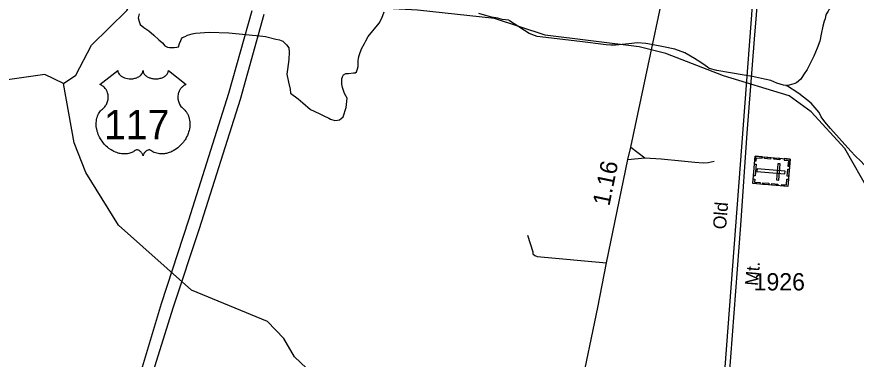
# Model space of a CAD drawing. Extents: x 2206922 to 2357709, y 510027 to 673830.
# Drawn here: x 2282342 to 2288431, y 556531 to 559014 of the extents above; entities that cross this region are included whole.
import ezdxf

# ---------------------------------------------------------------- set-up
doc = ezdxf.new("R2010")
doc.units = 0
for name, color, linetype in [('Exist Cultural Cemetery CELL', 7, 'Continuous'), ('Exist Hydrographic Lake Shore', 7, 'Continuous'), ('Exist Hydrographic Misc Water Feature', 7, 'Continuous'), ('Exist Railroad Mainline', 7, 'Continuous'), ('Exist Road Non-System Type 51', 7, 'Continuous'), ('Exist Road Primary US Attributed', 7, 'Continuous'), ('Exist Road Primary US Divided Attributed', 7, 'Continuous'), ('Exist Road Primary US Mileage Hundredths English Label', 7, 'Continuous'), ('Exist Road Primary US Shield CELL', 7, 'Continuous'), ('Exist Road Primary US Shield Number Label', 7, 'Continuous'), ('Exist Road Secondary Type 51 Attributed', 7, 'Continuous'), ('Exist Road Secondary Type 51 Label', 7, 'Continuous'), ('Exist Road Secondary Type 51 Number Label', 7, 'Continuous')]:
    doc.layers.add(name, color=color, linetype=linetype)

msp = doc.modelspace()

# ---------------------------------------------------------------- linework, layer by layer
at = {"layer": 'Exist Cultural Cemetery CELL'}
for points in [[(2287951.6, 557981.9), (2287935.1, 557783.5), (2287681.3, 557804.7), (2287697.9, 558003.1)], [(2287695.2, 557970.1), (2287706.6, 557969.2), (2287708.5, 557991.1), (2287748.7, 557987.7), (2287749.7, 557998.8), (2287697.9, 558003.2)], [(2287704.5, 557944.9), (2287697.5, 557860.3), (2287686.1, 557861.3), (2287693.2, 557945.8)], [(2287767.6, 557997.3), (2287810.8, 557993.7), (2287809.8, 557982.4), (2287766.6, 557986)], [(2287834.6, 557991.7), (2287877.7, 557988.1), (2287876.8, 557976.8), (2287833.6, 557980.4)], [(2287880.4, 557946.9), (2287861.8, 557948.5), (2287852, 557831.1), (2287870.6, 557829.6)], [(2287908.5, 557985.5), (2287907.5, 557974.2), (2287939.6, 557971.5), (2287936.2, 557931.1), (2287947.3, 557930.2), (2287951.6, 557981.9)], [(2287913.4, 557875.7), (2287914.9, 557894.3), (2287712.8, 557911.2), (2287711.3, 557892.6)], [(2287945.4, 557908.1), (2287941.1, 557856.5), (2287929.8, 557857.4), (2287934.1, 557909.1)], [(2287684.1, 557837.7), (2287695.5, 557836.8), (2287693.7, 557814.9), (2287734, 557811.5), (2287733, 557800.4), (2287681.3, 557804.7)], [(2287891.8, 557787.1), (2287892.8, 557798.4), (2287924.9, 557795.7), (2287928.2, 557836.1), (2287939.3, 557835.2), (2287935, 557783.5)], [(2287754.3, 557810), (2287797.4, 557806.4), (2287796.5, 557795.1), (2287753.3, 557798.7)], [(2287820, 557804.5), (2287863.1, 557800.9), (2287862.2, 557789.6), (2287819, 557793.2)]]:
    msp.add_lwpolyline(points, close=True, dxfattribs=at)
at = {"layer": 'Exist Hydrographic Lake Shore'}
for points in [[(2282679.8, 558530.3), (2282770.8, 558590.7), (2282884.8, 558808.2), (2283140.9, 559058.8), (2283255.8, 559253.3), (2283312.8, 559435.8)], [(2282679.8, 558530.3), (2282545.9, 558595.3), (2282187.9, 558543.5), (2281945.9, 558600.9), (2281679.7, 558553.7), (2281506.9, 558429.4), (2281422.8, 558437.6), (2281329.7, 558551)]]:
    msp.add_lwpolyline(points, dxfattribs=at)
at = {"layer": 'Exist Hydrographic Misc Water Feature'}
msp.add_line((2287920.3, 558514.7), (2287925.8, 558515.5), dxfattribs=at)
for points in [[(2292423, 554250.6), (2291921.9, 554411.6), (2291530, 554409.7), (2291254.8, 554480.8), (2290919, 554720.4), (2290230, 555396.8), (2289705.9, 556181.3), (2289369, 556588.2), (2289250.9, 556820.2), (2288712, 557421.4), (2288347.8, 558058.4), (2288103.8, 558325.7), (2287943.9, 558440.4), (2287467.9, 558584.5), (2287049.8, 558747), (2286857.9, 558796.9), (2286174.9, 558879.5), (2285806.8, 559001.8), (2285247.8, 559062.2), (2284539.8, 559099.4)], [(2283230.1, 559034.3), (2283222.5, 559006.2), (2283230.5, 558980.3), (2283238.3, 558958.4), (2283264.8, 558936.6), (2283300.9, 558910.8), (2283337.4, 558879.4), (2283373.7, 558847.6), (2283397.9, 558824.1), (2283415.9, 558802.3), (2283434.2, 558792.3), (2283450.2, 558790.7), (2283466.4, 558790.7), (2283484.2, 558790.8), (2283502, 558793), (2283516.2, 558796.9), (2283522.1, 558819.2), (2283531.6, 558841.2), (2283535.9, 558853.2), (2283545.1, 558863.5), (2283563.6, 558871.3), (2283579.3, 558879.4), (2283613.2, 558889.8), (2283639, 558896), (2283736.6, 558903.2), (2283879.1, 558898.4), (2284126.8, 558872.8), (2284146.9, 558871), (2284221.2, 558851.7), (2284247.4, 558845.7), (2284271.6, 558838), (2284279.2, 558830.4), (2284299.7, 558810.3), (2284315.7, 558788.8), (2284318.1, 558758.4), (2284314.9, 558704.6), (2284305, 558630.6), (2284301.5, 558596.7), (2284313.8, 558540.9), (2284324.7, 558489), (2284328.6, 558460.8), (2284383.3, 558419.3), (2284417.6, 558389.8), (2284473.8, 558342.4), (2284500, 558328.8), (2284546.2, 558307.2), (2284570.2, 558295.5), (2284606.2, 558277.5), (2284618.5, 558271.6), (2284648.3, 558262.2), (2284668.2, 558264.1), (2284682.1, 558266.4), (2284696.3, 558276.5), (2284710.2, 558288.6), (2284731.7, 558356.7), (2284738.9, 558423), (2284718.4, 558458.5), (2284712.5, 558478.5), (2284704.1, 558500.4), (2284702.4, 558512.4), (2284700.2, 558524.5), (2284699.9, 558536.3), (2284699.5, 558552.1), (2284699.5, 558564.3), (2284705.3, 558578.5), (2284713.1, 558592.3), (2284729.3, 558602.4), (2284749.2, 558602.7), (2284785.3, 558607), (2284797.1, 558607.2), (2284805.3, 558615.3), (2284814.6, 558635.4), (2284818.9, 558653.4), (2284818.3, 558677.4), (2284818.5, 558699.3), (2284820.1, 558709.2), (2284824, 558725.6), (2284828.1, 558739.6), (2284843.1, 558781.5), (2284863.2, 558819.9), (2284875.1, 558840), (2284890.6, 558870.1), (2284971.6, 558966.5), (2284991.3, 559002.9), (2285006.9, 559050.9)], [(2287920.3, 558514.7), (2287904.3, 558518.4), (2287855.9, 558532.1), (2287811.6, 558551.8), (2287766.1, 558561.1), (2287677.9, 558580.4), (2287617.8, 558589.9), (2287419.4, 558623.8), (2287365.4, 558639.2), (2287351.5, 558649.4), (2287335.1, 558661.2), (2287305.1, 558682.8), (2287258.8, 558710.4), (2287188.5, 558753.5), (2287116.3, 558779), (2287034.1, 558796.2), (2286946.1, 558813.5), (2286905.7, 558819.2), (2286845.8, 558824.5), (2286781.8, 558818), (2286684, 558806.8), (2286652, 558808.8), (2286616.2, 558810.1), (2286425.9, 558834.3), (2286115.8, 558871.7), (2286077.7, 558885.1), (2286059.4, 558893.1), (2285916.7, 558985.6), (2285910.6, 558989.4), (2285862.8, 558992.9), (2285830.8, 559002.6), (2285784.9, 559010.3), (2285692.6, 559037.6)], [(2288248.6, 559085.3), (2288234.8, 559069.5), (2288227.1, 559055.3), (2288213.1, 559033), (2288207.6, 559015.2), (2288205.3, 558998.9), (2288199.8, 558981.1), (2288189.7, 558946.9), (2288176.8, 558888.9), (2288167.2, 558836.8), (2288147.9, 558786.6), (2288124.1, 558728.5), (2288096.8, 558674.2), (2288074.9, 558632.1), (2288049.5, 558593.8), (2288029.6, 558561.9), (2287997.6, 558535.5), (2287977.9, 558527.1), (2287945.9, 558518.9), (2287925.8, 558515.5)], [(2286571.9, 555552.6), (2286337.9, 555734.5), (2286245.8, 555749.4), (2285987.9, 555698.9), (2285586.8, 555792.2), (2285361.9, 555891.9), (2284994.8, 555945.2), (2284843.9, 555994.2), (2284531.8, 556384.2), (2284355.9, 556548.4), (2284279.8, 556681.1), (2284161.9, 556804.8), (2283609.9, 557032.5), (2283080.9, 557502.3), (2282843.8, 557884.2), (2282758.9, 558099.1), (2282679.8, 558530.3)], [(2288572.6, 557829.3), (2288560.5, 557859.1), (2288548.2, 557876.7), (2288515.6, 557910.9), (2288465.3, 557966.3), (2288422.5, 558005.6), (2288392.3, 558039.3), (2288245.1, 558203.8), (2288204.5, 558251.7), (2288178, 558289.3), (2288161.8, 558318.9), (2288103.4, 558386.6), (2288014.4, 558457.6), (2287925.8, 558515.5)]]:
    msp.add_lwpolyline(points, dxfattribs=at)
at = {"layer": 'Exist Railroad Mainline'}
msp.add_lwpolyline([(2287845.6, 561330.8), (2287410.2, 555579.3), (2287409.6, 555570.6), (2287265.8, 553727)], dxfattribs=at)
at = {"layer": 'Exist Road Non-System Type 51'}
for p in [(2286796.1, 558069.2), (2286774.4, 557978.4)]:
    msp.add_line(p, (2286897.7, 557991.2), dxfattribs=at)
for points in [[(2286897.7, 557991.2), (2287015.7, 557984.2), (2287163.8, 557969.6), (2287259.9, 557958.6), (2287319.8, 557955), (2287357.9, 557957.5), (2287401.6, 557966)], [(2286047.5, 557431.4), (2286084.7, 557309.9), (2286084.8, 557295.9), (2286100.9, 557281.9), (2286117, 557276.2), (2286620.5, 557229.2)]]:
    msp.add_lwpolyline(points, dxfattribs=at)
at = {"layer": 'Exist Road Primary US Attributed'}
msp.add_lwpolyline([(2286239.4, 555416.6), (2286295.9, 555668.9), (2286317, 555762.8), (2286428.8, 556292.5), (2286556.4, 556905.8), (2286620.5, 557229.2), (2286774.4, 557978.4), (2286796.1, 558069.2), (2287157.1, 559766.9), (2287202.5, 560003.8), (2287230.1, 560160.8), (2287245.9, 560302.9), (2287251.9, 560454.9), (2287247.9, 560592.1), (2287230.1, 560759.9), (2287210.4, 560955.3), (2287157.1, 561422.2)], dxfattribs=at)
at = {"layer": 'Exist Road Primary US Divided Attributed'}
for points in [[(2284047.7, 559056.9), (2283878.1, 558456.5), (2283587.5, 557538.3), (2283388.4, 556932.5), (2283178.5, 556232.5), (2283052.1, 555766.7), (2282920.2, 555125.9), (2282844.9, 554676.3), (2282740.5, 553904.3)], [(2282835.5, 553895.5), (2282928.3, 554652.1), (2283000.9, 555082.8), (2283162.4, 555834), (2283294.2, 556324.1), (2283479.9, 556911), (2283668.3, 557479.1), (2283964.3, 558416.1), (2284136.5, 559032.6)]]:
    msp.add_lwpolyline(points, dxfattribs=at)
at = {"layer": 'Exist Road Primary US Shield CELL'}
msp.add_lwpolyline([(2283073.9, 558625.1), (2283074.3, 558619.8), (2283075.6, 558613.5), (2283076.6, 558610.2), (2283079.5, 558604), (2283084.4, 558596.6), (2283091.2, 558589.4), (2283098.9, 558583.1), (2283104, 558579.7), (2283112.8, 558575), (2283122.7, 558570.8), (2283133.8, 558567.6), (2283145.1, 558565.4), (2283157.5, 558564), (2283169.7, 558563.8), (2283183, 558564.8), (2283197.5, 558567.6), (2283204.3, 558569.3), (2283211.8, 558571.9), (2283218.8, 558574.8), (2283226.5, 558578.9), (2283232.6, 558582.8), (2283237.5, 558586.3), (2283244.3, 558592.9), (2283249.7, 558599.6), (2283252, 558603.4), (2283254, 558607.1), (2283256.7, 558614.8), (2283257.4, 558618.3), (2283258, 558625.4), (2283258.4, 558619.4), (2283259, 558615.7), (2283260, 558612), (2283261.5, 558608.1), (2283264.3, 558602.7), (2283267.3, 558598.1), (2283273, 558591.4), (2283276.6, 558588), (2283279.9, 558585.4), (2283288.6, 558579.3), (2283298.8, 558574.2), (2283303.8, 558572), (2283309, 558570.2), (2283315.5, 558568.2), (2283322.3, 558566.6), (2283329, 558565.4), (2283335.8, 558564.5), (2283342.8, 558563.9), (2283348.5, 558563.8), (2283355.5, 558563.8), (2283361.9, 558564.2), (2283368.5, 558565), (2283375.8, 558566.2), (2283381.7, 558567.5), (2283389.4, 558569.5), (2283396.4, 558572.1), (2283402.6, 558574.7), (2283410.5, 558578.9), (2283417, 558582.9), (2283421.7, 558586.7), (2283427.3, 558591.9), (2283432.6, 558598), (2283435.8, 558602.5), (2283438, 558607.2), (2283440, 558612), (2283441.3, 558617.2), (2283441.9, 558621.7), (2283442, 558625.5), (2283570.6, 558523.1), (2283567.6, 558521.9), (2283560.6, 558518.5), (2283555, 558515.2), (2283546.2, 558509), (2283542.4, 558505.6), (2283538.6, 558502), (2283535.1, 558498.2), (2283532, 558494.6), (2283528.3, 558489.5), (2283525, 558484.3), (2283521.7, 558478.6), (2283519.3, 558473.6), (2283515.3, 558463.3), (2283513.5, 558456.8), (2283512.2, 558451.2), (2283510.7, 558439.8), (2283510.3, 558434.3), (2283510.3, 558428.9), (2283510.6, 558423.2), (2283511.2, 558417.7), (2283512.2, 558412), (2283513.1, 558407), (2283514.7, 558400.9), (2283516.9, 558393.7), (2283519.8, 558386.8), (2283525.6, 558375.6), (2283533.2, 558364.2), (2283538.6, 558357.8), (2283543.9, 558352.4), (2283551.8, 558345.7), (2283556.1, 558341.9), (2283561.1, 558336.9), (2283569.1, 558327.6), (2283572.4, 558323.2), (2283575.7, 558318.3), (2283578.7, 558313.2), (2283581.8, 558307.7), (2283584.2, 558302.9), (2283588.7, 558291.9), (2283592, 558281.2), (2283593.5, 558275.6), (2283595.9, 558262.9), (2283596.8, 558256.7), (2283597.8, 558244.4), (2283597.9, 558229.5), (2283596.7, 558215.4), (2283594.1, 558198.9), (2283591.9, 558189), (2283588.5, 558177.5), (2283585.2, 558167.6), (2283579.3, 558152.9), (2283574.1, 558142.3), (2283567.4, 558129.8), (2283562.7, 558122.3), (2283557.3, 558114.2), (2283550.6, 558105), (2283542.7, 558095.1), (2283533.2, 558084.7), (2283525.5, 558077), (2283515.5, 558068), (2283509.4, 558063), (2283500.8, 558056.5), (2283488.9, 558048.6), (2283477.2, 558041.8), (2283467.3, 558036.7), (2283458.5, 558032.9), (2283447.1, 558028.6), (2283428.1, 558023.4), (2283421.2, 558021.9), (2283413, 558020.7), (2283405.3, 558019.9), (2283397.9, 558019.5), (2283387.8, 558019.5), (2283377.9, 558020.2), (2283368.5, 558021.6), (2283358.7, 558023.7), (2283348.4, 558026.7), (2283339.1, 558030.3), (2283329.7, 558035), (2283313.8, 558045), (2283309.2, 558047.4), (2283306.6, 558048.1), (2283300.5, 558048.4), (2283294.7, 558047.2), (2283288.8, 558044.9), (2283285.2, 558043), (2283280.4, 558039.8), (2283276.8, 558037), (2283272.4, 558032.8), (2283269.4, 558029.3), (2283267, 558026.5), (2283262.6, 558019.5), (2283261, 558016.1), (2283259.3, 558011.8), (2283257.8, 558005.4), (2283255.8, 558013.5), (2283253.4, 558018.8), (2283250.7, 558023.4), (2283247.9, 558027.4), (2283243.4, 558032.5), (2283239.4, 558036.4), (2283234.5, 558040.4), (2283229.3, 558043.5), (2283225.2, 558045.6), (2283221.4, 558047.1), (2283216.8, 558048.2), (2283213, 558048.5), (2283209.9, 558048.4), (2283205.6, 558047.5), (2283199.8, 558043.3), (2283194.2, 558039.5), (2283188.2, 558035.7), (2283181.1, 558031.9), (2283175.9, 558029.5), (2283169.6, 558027.1), (2283162.3, 558024.6), (2283154.4, 558022.6), (2283146.3, 558021), (2283139.2, 558019.9), (2283131.5, 558019.2), (2283124.6, 558018.9), (2283117.4, 558019), (2283110.6, 558019.6), (2283102.8, 558020.2), (2283093.1, 558021.7), (2283085, 558023.5), (2283076.5, 558025.8), (2283067.8, 558028.5), (2283058.5, 558032.1), (2283046.8, 558037.2), (2283038.6, 558041.4), (2283025.8, 558048.7), (2283010.8, 558059.1), (2282999.4, 558068.3), (2282991.1, 558075.9), (2282978.9, 558088.3), (2282971.7, 558096.5), (2282960.4, 558111), (2282953.2, 558121.6), (2282948.5, 558129.4), (2282941.7, 558141.8), (2282937.9, 558149.6), (2282933.1, 558161), (2282929.2, 558171.4), (2282926, 558181.3), (2282924.3, 558187.6), (2282921.9, 558198.7), (2282920.4, 558206.5), (2282919, 558217.2), (2282918.2, 558228.5), (2282918, 558238.9), (2282918.3, 558247.6), (2282919.3, 558257.7), (2282921, 558268.4), (2282923, 558277.6), (2282924.9, 558284.2), (2282927.6, 558292.3), (2282931.2, 558301.2), (2282935.5, 558309.7), (2282939.6, 558316.7), (2282944.6, 558324.3), (2282949.7, 558330.8), (2282956.2, 558337.9), (2282963.1, 558344.5), (2282969.3, 558349.6), (2282976.8, 558356.9), (2282980.7, 558361.3), (2282985.3, 558367.4), (2282989, 558373.1), (2282992, 558378.2), (2282995.9, 558385.7), (2282998.3, 558391.4), (2283001.2, 558400), (2283002.7, 558406.1), (2283004.2, 558413.9), (2283005.2, 558421.3), (2283005.6, 558430.5), (2283005.4, 558438.1), (2283004.4, 558447), (2283002.7, 558455.5), (2283000.7, 558462.9), (2282997.5, 558471.4), (2282994.6, 558477.7), (2282989.7, 558486.1), (2282984.2, 558493.9), (2282978.5, 558500.3), (2282972.8, 558506), (2282967.4, 558510.3), (2282962.2, 558514), (2282955.6, 558517.9), (2282949.3, 558521.1), (2282945.4, 558522.7)], close=True, dxfattribs=at)
at = {"layer": 'Exist Road Secondary Type 51 Attributed'}
msp.add_lwpolyline([(2287309.8, 553730.8), (2287424.9, 555288.8), (2287522.6, 556545.7), (2287594.5, 557503.3), (2287640.6, 558169.1), (2287693.5, 558850.4), (2287749.1, 559529.8), (2287791.2, 560086.3), (2287838.7, 560602.1), (2287859.9, 560844.2), (2287875.3, 561020.1), (2287907.8, 561314.7)], dxfattribs=at)

# ---------------------------------------------------------------- texts
at = {"layer": 'Exist Road Primary US Mileage Hundredths English Label'}
msp.add_text('1.16', height=125, rotation=78.39202, dxfattribs=at).set_placement((2286640.3, 557636.2))
at = {"layer": 'Exist Road Primary US Shield Number Label'}
msp.add_text('117', height=212.5, dxfattribs=at).set_placement((2282975.1, 558125.8))
at = {"layer": 'Exist Road Secondary Type 51 Label'}
for s, p in [('Old', (2287485.9, 557469.9)), ('Mt.', (2287718.6, 557060.3))]:
    msp.add_text(s, height=95, rotation=85.16172, dxfattribs=at).set_placement(p)
at = {"layer": 'Exist Road Secondary Type 51 Number Label'}
msp.add_text('1926', height=125, dxfattribs=at).set_placement((2287687.3, 557029.6))

doc.saveas('drawing.dxf')
